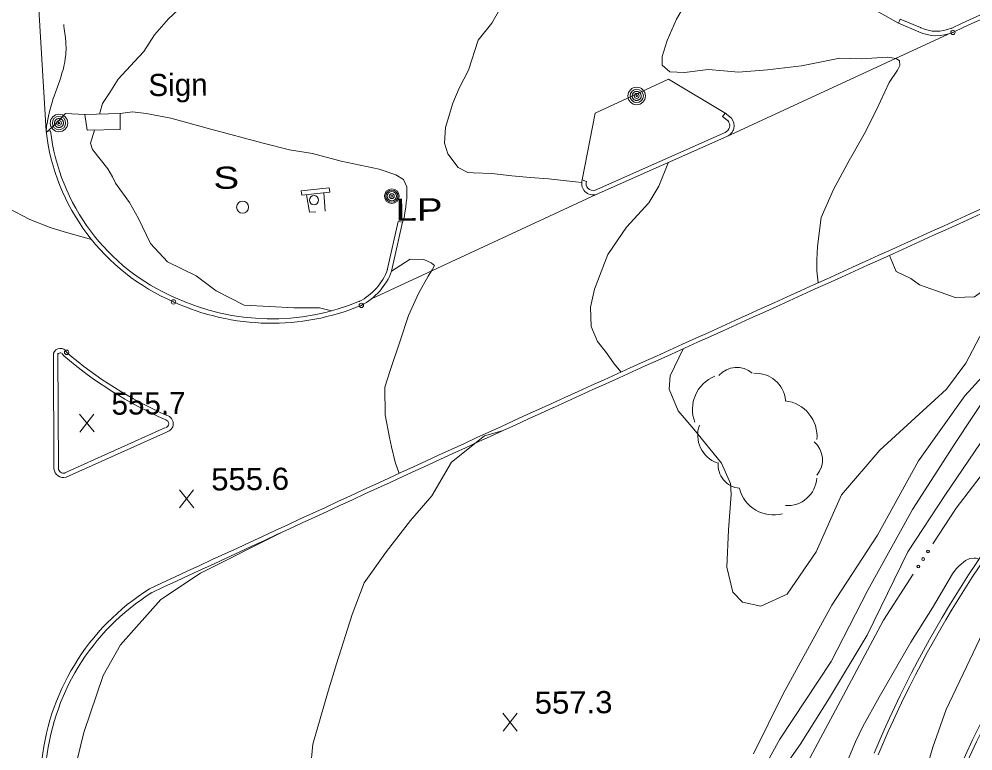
# Model space of a CAD drawing. Extents: x 2361284 to 2366480, y 6976556 to 6985346.
# Drawn here: x 2364389.2 to 2364595.9, y 6980894.6 to 6981053.1 of the extents above; entities that cross this region are included whole.
import ezdxf

# ---------------------------------------------------------------- set-up
doc = ezdxf.new("R2010")
doc.units = 0
doc.header["$LTSCALE"] = 1.9
doc.header["$PDMODE"] = 32
doc.header["$PDSIZE"] = 0.95
for name, color, linetype, lineweight in [('10', 7, 'Continuous', 13), ('11', 7, 'Continuous', 13), ('12', 7, 'Continuous', 13), ('13', 7, 'Continuous', 13), ('16', 7, 'Continuous', 13), ('21', 7, 'Continuous', 13), ('25', 7, 'Continuous', 13), ('3', 7, 'Continuous', 13), ('4', 7, 'Continuous', 13)]:
    doc.layers.add(name, color=color, linetype=linetype, lineweight=lineweight)

msp = doc.modelspace()

# ---------------------------------------------------------------- linework, layer by layer
at = {"layer": '10'}
msp.add_lwpolyline([(2364411.082, 6981032.693), (2364411.095, 6981029.243), (2364403.905, 6981029.055), (2364403.443, 6981032.471)], close=True, dxfattribs=at)
at = {"layer": '11'}
msp.add_circle((2364437.617, 6981012.386), 1.3, dxfattribs=at)
at = {"layer": '12'}
for p, q in [((2364405.413, 6980963.688), (2364402.296, 6980967.539)), ((2364402.333, 6980963.659), (2364405.376, 6980967.568)), ((2364427.03, 6980947.282), (2364423.913, 6980951.133)), ((2364423.95, 6980947.253), (2364426.993, 6980951.162)), ((2364497.134, 6980898.887), (2364494.017, 6980902.738)), ((2364494.054, 6980898.858), (2364497.097, 6980902.767))]:
    msp.add_line(p, q, dxfattribs=at)
for points in [[(2364395.027, 6981028.81), (2364395.101, 6981029.577), (2364395.148, 6981029.959), (2364395.231, 6981030.532), (2364395.322, 6981031.049), (2364395.391, 6981031.392), (2364395.542, 6981032.075), (2364395.798, 6981033.091), (2364396.358, 6981035.113), (2364396.591, 6981035.901), (2364396.757, 6981036.42), (2364397.111, 6981037.45), (2364397.48, 6981038.476), (2364397.972, 6981039.85), (2364398.209, 6981040.545), (2364398.54, 6981041.606), (2364398.691, 6981042.147), (2364398.872, 6981042.873), (2364398.953, 6981043.235), (2364399.061, 6981043.78), (2364399.193, 6981044.597), (2364399.288, 6981045.414), (2364399.321, 6981045.823), (2364399.355, 6981046.64), (2364399.356, 6981047.049), (2364399.338, 6981047.662), (2364399.306, 6981048.138), (2364399.203, 6981049.09), (2364398.949, 6981050.995), (2364398.883, 6981051.63), (2364398.858, 6981051.948)], [(2364661.682, 6981022.495), (2364660.539, 6981021.815), (2364644.344, 6981009.57), (2364630.395, 6981000.967), (2364620.977, 6980993.07), (2364616.994, 6980988.409), (2364607.73, 6980975.039), (2364597.501, 6980961.222), (2364589.956, 6980950.149), (2364581.814, 6980937.721), (2364572.985, 6980919.656), (2364564.853, 6980906.058), (2364558.439, 6980895.947), (2364553.497, 6980888.88), (2364546.222, 6980877.849), (2364540.902, 6980867.159), (2364537.284, 6980860.663), (2364532.274, 6980853.175)], [(2364361.858, 6981008.504), (2364364.413, 6981011.169), (2364366.759, 6981012.691), (2364371.297, 6981014.064), (2364376.024, 6981016.438), (2364381.062, 6981015.586), (2364386.815, 6981012.182), (2364391.529, 6981009.716), (2364395.896, 6981007.958), (2364398.924, 6981007.046), (2364404.891, 6981005.363)], [(2364559.375, 6980870.085), (2364563.756, 6980880.546), (2364570.435, 6980896.581), (2364572.007, 6980899.88), (2364575.603, 6980906.26), (2364582.46, 6980918.126), (2364587.129, 6980925.581), (2364591.47, 6980932.934), (2364592.27, 6980934.018), (2364592.896, 6980934.665), (2364594.322, 6980935.83), (2364595.243, 6980936.261), (2364596.148, 6980936.372), (2364596.594, 6980936.329), (2364597.21, 6980936.138)]]:
    msp.add_lwpolyline(points, dxfattribs=at)
at = {"layer": '13'}
for points in [[(2364406.572, 6981032.56), (2364407.25, 6981034.867), (2364408.808, 6981037.202), (2364410.651, 6981040.149), (2364414.165, 6981043.953), (2364416.184, 6981046.142), (2364418.53, 6981049.715), (2364421.567, 6981053.174), (2364424.66, 6981056.063), (2364427.416, 6981058.59), (2364429.616, 6981059.651), (2364430.046, 6981060.715), (2364429.978, 6981061.504), (2364428.844, 6981063.023), (2364426.827, 6981065.765), (2364424.94, 6981067.568), (2364423.244, 6981072.471), (2364422.18, 6981079.141), (2364423.211, 6981088.522), (2364423.842, 6981091.618)], [(2364760.194, 6981077.495), (2364759.645, 6981077.359), (2364742.884, 6981071.181), (2364724.144, 6981064.672), (2364705.221, 6981057.521), (2364687.364, 6981048.771), (2364667.744, 6981039.104), (2364651.579, 6981031.11), (2364638.509, 6981024.855), (2364627.015, 6981016.686), (2364615.806, 6981008.119), (2364606.28, 6981000.308), (2364600.6, 6980996.082), (2364596.259, 6980992.991), (2364592.02, 6980992.841), (2364587.977, 6980994.242), (2364584.343, 6980995.568), (2364582.461, 6980996.94), (2364579.247, 6980998.421), (2364577.823, 6981001.947)], [(2364511.109, 6981017.703), (2364509.758, 6981017.86), (2364503.921, 6981018.504), (2364499.958, 6981018.847), (2364495.955, 6981019.169), (2364491.64, 6981019.659), (2364487.668, 6981019.861), (2364486.437, 6981019.909), (2364484.307, 6981020.989), (2364482.069, 6981023.948), (2364481.407, 6981026.222), (2364481.555, 6981029.623), (2364483.145, 6981034.888), (2364484.574, 6981038.152), (2364486.596, 6981042.103), (2364488.705, 6981048.582), (2364491.66, 6981052.25), (2364495.348, 6981058.726)], [(2364562.358, 6980995.999), (2364562.053, 6980998.587), (2364562.09, 6981000.998), (2364562.203, 6981003.859), (2364563.003, 6981010.167), (2364565.707, 6981016.233), (2364569.057, 6981022.485), (2364572.303, 6981028.216), (2364574.905, 6981033.321), (2364577.727, 6981039.428), (2364579.532, 6981042.046), (2364580.092, 6981043.072), (2364579.953, 6981044.07), (2364579.238, 6981044.574), (2364577.355, 6981044.876), (2364571.668, 6981044.542), (2364567.076, 6981044.658), (2364558.731, 6981042.989), (2364551.4, 6981042.119), (2364545.074, 6981041.669), (2364541.93, 6981041.919), (2364538.507, 6981042.226), (2364533.403, 6981041.557), (2364530.232, 6981041.737), (2364528.528, 6981043.121), (2364528.52, 6981045.03), (2364529.647, 6981048.511), (2364531.643, 6981053.12), (2364534.212, 6981057.505)], [(2364456.871, 6980989.916), (2364454.293, 6980990.591), (2364448.783, 6980990.569), (2364437.938, 6980991.176), (2364431.918, 6980994.229), (2364427.556, 6980997.528), (2364421.317, 6981000.579), (2364417.649, 6981004.534), (2364415.069, 6981009.95), (2364413.106, 6981013.402), (2364410.065, 6981017.582), (2364409.452, 6981018.926), (2364408.395, 6981020.677), (2364405.075, 6981024.876), (2364404.684, 6981026.221), (2364405.525, 6981029.1)], [(2364519.67, 6980976.673), (2364518.113, 6980978.418), (2364516.47, 6980980.843), (2364514.537, 6980983.295), (2364513.145, 6980986.552), (2364513.006, 6980990.739), (2364513.918, 6980994.658), (2364516.807, 6981002.137), (2364520.811, 6981008.055), (2364525.682, 6981013.352), (2364527.837, 6981016.922), (2364529.948, 6981022.103)], [(2364471.556, 6980954.715), (2364470.653, 6980957.156), (2364469.862, 6980960.468), (2364469.472, 6980962.474), (2364468.525, 6980967.415), (2364468.449, 6980973.385), (2364469.624, 6980976.997), (2364471.752, 6980983.438), (2364473.6, 6980988.945), (2364475.735, 6980993.655), (2364477.811, 6980997.406), (2364478.687, 6980998.834), (2364479.179, 6980999.739), (2364478.513, 6981000.363), (2364476.866, 6981001.057), (2364473.954, 6981001.12), (2364469.92, 6980998.521)], [(2364600.977, 6980991.233), (2364594.363, 6980978.565), (2364590.179, 6980972.972), (2364575.704, 6980959.715), (2364567.386, 6980950.065), (2364561.962, 6980937.752), (2364555.64, 6980928.542), (2364549.954, 6980925.938), (2364545.946, 6980926.8), (2364543.895, 6980929), (2364542.593, 6980934.388), (2364542.956, 6980942.462), (2364543.524, 6980950.158), (2364543.332, 6980952.51), (2364541.389, 6980956.899), (2364535.428, 6980964.301), (2364532.021, 6980968.229), (2364530.085, 6980972.961), (2364530.274, 6980975.879), (2364533.113, 6980981.701)], [(2364609.167, 6980987.955), (2364594.143, 6980971.53), (2364584.116, 6980957.435), (2364575.209, 6980941.339), (2364565.302, 6980926.164), (2364554.765, 6980906.952), (2364548.348, 6980893.981)], [(2364606.06, 6980982.425), (2364592.189, 6980961.471), (2364582.837, 6980946.881), (2364573.143, 6980929.408), (2364565.158, 6980913.952), (2364554.059, 6980897.096), (2364543.598, 6980878.214)], [(2364622.792, 6980966.552), (2364621.573, 6980964.25), (2364619.471, 6980960.301), (2364616.047, 6980954.368), (2364611.757, 6980947.076), (2364607.517, 6980938.516), (2364603.571, 6980930.808), (2364599.443, 6980923.128), (2364595.227, 6980914.308), (2364590.139, 6980903.539), (2364587.216, 6980895.381), (2364584.495, 6980885.973), (2364583.753, 6980878.956), (2364583.226, 6980872.272), (2364583.22, 6980864.561)], [(2364452.303, 6980890.678), (2364452.822, 6980896.043), (2364456.174, 6980907.544), (2364457.988, 6980913.473), (2364461.356, 6980924.155), (2364463.952, 6980930.991), (2364468.777, 6980937.817), (2364473.972, 6980944.516), (2364478.593, 6980949.86), (2364482.914, 6980957.143), (2364490.049, 6980962.842), (2364493.89, 6980963.906)], [(2364401.205, 6980890.242), (2364403.196, 6980898.561), (2364407.399, 6980910.952), (2364411.157, 6980917.548), (2364419.893, 6980927.381), (2364428.459, 6980933.093), (2364445.897, 6980941.829)]]:
    msp.add_lwpolyline(points, dxfattribs=at)
at = {"layer": '16'}
for centre, radius, start, end in [((2364544.734, 6980972.557), 5.115, 49.18571, 139.18571), ((2364542.786, 6980968.598), 7.678, 111.54916, 201.54916), ((2364548.901, 6980969.99), 6.401, 4.55971, 94.55971), ((2364554.434, 6980962.77), 7.678, 354.40994, 84.40994), ((2364542.648, 6980962.994), 6.401, 160.24127, 250.24127), ((2364558.181, 6980957.664), 5.115, 319.61694, 49.61694), ((2364545.792, 6980956.566), 5.115, 174.27294, 264.27294), ((2364555.682, 6980954.123), 6.401, 266.29712, 356.29712), ((2364552.721, 6980953.379), 7.678, 194.55483, 284.55483)]:
    msp.add_arc(centre, radius, start, end, dxfattribs=at)
at = {"layer": '21'}
for points in [[(2364624.332, 6980986.489), (2364623.361, 6980985.589), (2364609.987, 6980970.281), (2364592.275, 6980947.161), (2364587.247, 6980939.423)], [(2364582.97, 6980932.853), (2364576.495, 6980922.88), (2364566.129, 6980903.421), (2364555.713, 6980884.02), (2364553.596, 6980880.569)]]:
    msp.add_lwpolyline(points, dxfattribs=at)
for centre in [(2364586.165, 6980937.764), (2364585.119, 6980936.154), (2364584.073, 6980934.544)]:
    msp.add_circle(centre, 0.3, dxfattribs=at)
at = {"layer": '25'}
msp.add_line((2364455.228, 6981015.482), (2364455.476, 6981011.494), dxfattribs=at)
msp.add_lwpolyline([(2364453.516, 6981011.366), (2364452.086, 6981011.302), (2364451.43, 6981015.086)], dxfattribs=at)
at = {"layer": '3'}
for p, q in [((2364395.027, 6981028.84), (2364392.52, 6981071.649)), ((2364580.167, 6981053.122), (2364579.795, 6981052.238)), ((2364591.193, 6981051.142), (2364591.172, 6981051.132)), ((2364542.585, 6981027.713), (2364590.548, 6981049.89)), ((2364399.221, 6981032.68), (2364403.443, 6981032.471)), ((2364542.237, 6981032.78), (2364541.624, 6981032.034)), ((2364395.976, 6981028.949), (2364395.027, 6981028.84)), ((2364473.245, 6981016.813), (2364472.48, 6981018.355)), ((2364511.224, 6981018.284), (2364512.137, 6981017.982)), ((2364450.321, 6981015.941), (2364456.406, 6981016.569)), ((2364456.51, 6981015.615), (2364456.406, 6981016.569)), ((2364450.426, 6981014.987), (2364450.321, 6981015.941)), ((2364450.426, 6981014.987), (2364456.51, 6981015.615)), ((2364465.517, 6980992.498), (2364514.234, 6981015.123)), ((2364472.268, 6981009.104), (2364471.327, 6981009.315)), ((2364423.019, 6980992.753), (2364423.04, 6980992.744)), ((2364462.983, 6980991.995), (2364462.908, 6980991.961)), ((2364398.848, 6980980.211), (2364398.613, 6980980.514)), ((2364504.636, 6980969.88), (2364504.633, 6980969.879)), ((2364505.031, 6980969.006), (2364505.032, 6980969.006)), ((2364420.958, 6980966.324), (2364420.807, 6980966.378)), ((2364421.194, 6980967.254), (2364421.194, 6980967.256)), ((2364417.45, 6980929.708), (2364417.451, 6980929.708)), ((2364417.855, 6980928.837), (2364417.961, 6980928.895))]:
    msp.add_line(p, q, dxfattribs=at)
for points in [[(2364600.936, 6981094.342), (2364600.679, 6981071.869), (2364569.599, 6981058.052), (2364579.795, 6981052.238)], [(2364579.795, 6981052.238), (2364584.172, 6981050.4), (2364584.172, 6981050.4)], [(2364580.167, 6981053.122), (2364584.543, 6981051.283), (2364584.586, 6981051.266)], [(2364542.348, 6981032.691), (2364529.957, 6981040.144), (2364514.036, 6981032.762), (2364511.224, 6981018.284)], [(2364395.06, 6981028.571), (2364395.377, 6981028.852), (2364395.535, 6981028.994), (2364395.77, 6981029.207), (2364396.004, 6981029.423), (2364396.12, 6981029.531), (2364396.35, 6981029.75), (2364396.465, 6981029.86), (2364396.636, 6981030.026), (2364396.984, 6981030.368), (2364397.158, 6981030.54), (2364397.417, 6981030.799), (2364397.803, 6981031.188), (2364398.059, 6981031.45), (2364398.186, 6981031.581), (2364398.376, 6981031.779), (2364398.629, 6981032.044), (2364398.754, 6981032.177), (2364398.942, 6981032.377), (2364399.221, 6981032.68)], [(2364472.48, 6981018.355), (2364470.811, 6981019.4), (2364467.229, 6981020.637), (2364458.953, 6981022.328), (2364452.756, 6981023.999), (2364447.788, 6981024.832), (2364442.105, 6981026.268), (2364430.724, 6981029.32), (2364422.041, 6981031.687), (2364416.722, 6981032.667), (2364413.779, 6981033.069), (2364411.082, 6981032.693)], [(2364543.587, 6981031.672), (2364543.589, 6981031.673), (2364542.237, 6981032.78)], [(2364542.835, 6981031.076), (2364542.975, 6981030.927), (2364541.624, 6981032.034)], [(2364514.004, 6981016.056), (2364513.885, 6981016.01), (2364542.197, 6981028.59), (2364542.207, 6981028.595)], [(2364514.274, 6981015.135), (2364514.274, 6981015.134), (2364542.585, 6981027.713), (2364542.586, 6981027.713)], [(2364472.22, 6981008.883), (2364472.359, 6981009.266), (2364472.446, 6981009.552), (2364472.605, 6981010.182), (2364472.677, 6981010.52), (2364472.807, 6981011.228), (2364472.919, 6981011.957), (2364472.983, 6981012.443), (2364473.088, 6981013.382), (2364473.176, 6981014.271), (2364473.212, 6981014.715), (2364473.239, 6981015.383), (2364473.245, 6981016.813)], [(2364469.02, 6980998.856), (2364468.978, 6980998.732), (2364471.327, 6981009.315)], [(2364469.92, 6980998.521), (2364469.92, 6980998.521), (2364472.268, 6981009.104)], [(2364396.644, 6980980.723), (2364396.645, 6980980.724), (2364396.722, 6980955.733), (2364396.722, 6980955.732)], [(2364397.559, 6980980.433), (2364397.605, 6980980.723), (2364397.682, 6980955.732), (2364397.678, 6980955.821)], [(2364399.129, 6980954.79), (2364398.962, 6980954.734), (2364420.729, 6980964.551)], [(2364399.36, 6980953.859), (2364399.36, 6980953.858), (2364421.128, 6980963.675)]]:
    msp.add_lwpolyline(points, dxfattribs=at)
for centre, radius, start, end in [((2368743.952, 6972060.5), 9903.385, 114.30524, 114.79225), ((2368743.952, 6972060.5), 9902.425, 114.30524, 114.79225), ((2335175.351, 7045866.766), 71216.661, 294.31996, 294.48016), ((2335175.351, 7045866.767), 71217.621, 294.31996, 294.48016), ((2364588.027, 6981058.471), 7.984, 244.47326, 293.3666), ((2364588.027, 6981058.471), 8.944, 244.47326, 293.3666), ((2364541.572, 6981030.076), 1.611, 293.23274, 38.38028), ((2364541.572, 6981030.076), 2.571, 293.23275, 38.38029), ((2364440.881, 6981034.292), 46.177, 186.78057, 246.73263), ((2364440.881, 6981034.292), 45.217, 186.78057, 246.73263), ((2364513.579, 6981017.513), 2.478, 161.85999, 286.28678), ((2364800.124, 6980799.182), 244.806, 116.37168, 157.1818), ((2364513.579, 6981017.513), 1.518, 161.86, 286.28679), ((2364800.124, 6980799.182), 243.846, 116.37168, 157.1818), ((2364457.023, 6981003.333), 12.805, 297.36136, 339.53681), ((2364457.023, 6981003.333), 13.765, 297.36137, 339.53682), ((2364443.871, 6981038.243), 51.001, 245.39981, 292.45291), ((2364443.871, 6981038.243), 50.041, 245.39981, 292.45291), ((2364398.102, 6980980.261), 1.53, 26.36984, 162.39669), ((2364398.102, 6980980.261), 0.57, 26.36982, 162.39667), ((2364456.671, 6981047.652), 87.876, 229.39013, 246.1889), ((2364456.671, 6981047.652), 88.836, 229.39014, 246.1889), ((2370702.675, 6967403.674), 14915.014, 114.55441, 114.92317), ((2370702.675, 6967403.674), 14914.054, 114.55441, 114.92317), ((2364420.742, 6980965.472), 1.838, 282.13417, 75.76806), ((2364798.272, 6980799.214), 224.825, 131.79584, 161.71372), ((2364420.742, 6980965.472), 0.878, 282.13418, 75.76806), ((2364798.272, 6980799.214), 223.865, 131.79584, 161.71372), ((2364398.846, 6980955.928), 2.132, 185.26515, 283.95397), ((2364398.846, 6980955.928), 1.172, 185.26516, 283.95398), ((2364444.221, 6980886.987), 50.415, 122.07252, 175.28338), ((2364444.221, 6980886.987), 49.455, 122.07252, 175.28338)]:
    msp.add_arc(centre, radius, start, end, dxfattribs=at)
for p in [(2364591.574, 6981050.26), (2364422.64, 6980991.871), (2364463.35, 6980991.108), (2364399.473, 6980980.94)]:
    msp.add_point(p, dxfattribs=at)
at = {"layer": '4'}
for centre, radius in [((2364523.032, 6981036.488), 1.9), ((2364523.032, 6981036.488), 1.442), ((2364523.032, 6981036.488), 0.539), ((2364523.032, 6981036.488), 0.192), ((2364397.82, 6981030.617), 1.9), ((2364397.82, 6981030.617), 1.442), ((2364397.82, 6981030.617), 0.539), ((2364397.82, 6981030.617), 0.192), ((2364469.955, 6981014.772), 1.6), ((2364469.955, 6981014.772), 1.3), ((2364453.095, 6981013.902), 1), ((2364469.955, 6981014.772), 1), ((2364469.955, 6981014.772), 0.539), ((2364469.955, 6981014.772), 0.192)]:
    msp.add_circle(centre, radius, dxfattribs=at)
for centre, start, end in [((2364523.032, 6981036.488), 163.46611, 174.71615), ((2364523.032, 6981036.488), 152.21535, 163.46538), ((2364523.032, 6981036.488), 140.96646, 152.21649), ((2364523.032, 6981036.488), 129.71376, 140.96379), ((2364523.032, 6981036.488), 118.46406, 129.71409), ((2364523.032, 6981036.488), 107.21593, 118.46597), ((2364523.032, 6981036.488), 95.96582, 107.21585), ((2364523.032, 6981036.488), 84.71553, 95.96557), ((2364523.032, 6981036.488), 73.46552, 84.71555), ((2364523.032, 6981036.488), 62.21535, 73.46538), ((2364523.032, 6981036.488), 50.96397, 62.214), ((2364523.032, 6981036.488), 39.71588, 50.96591), ((2364523.032, 6981036.488), 28.46656, 39.7166), ((2364523.032, 6981036.488), 17.21479, 28.46483), ((2364523.032, 6981036.488), 5.96345, 17.21348), ((2364523.032, 6981036.488), 174.71552, 185.96556), ((2364523.032, 6981036.488), 185.96287, 197.21291), ((2364523.032, 6981036.488), 197.21479, 208.46483), ((2364523.032, 6981036.488), 208.46822, 219.71826), ((2364523.032, 6981036.488), 219.71376, 230.96379), ((2364523.032, 6981036.488), 230.96397, 242.214), ((2364523.032, 6981036.488), 242.21812, 253.46815), ((2364523.032, 6981036.488), 253.46258, 264.71261), ((2364523.032, 6981036.488), 264.71553, 275.96557), ((2364523.032, 6981036.488), 275.96582, 287.21585), ((2364523.032, 6981036.488), 287.21593, 298.46597), ((2364523.032, 6981036.488), 298.46406, 309.71409), ((2364523.032, 6981036.488), 309.71589, 320.96592), ((2364523.032, 6981036.488), 320.96646, 332.21649), ((2364523.032, 6981036.488), 332.21419, 343.46422), ((2364523.032, 6981036.488), 343.46611, 354.71615), ((2364523.032, 6981036.488), 354.71553, 5.96557), ((2364397.82, 6981030.617), 174.71552, 185.96556), ((2364397.82, 6981030.617), 163.46611, 174.71615), ((2364397.82, 6981030.617), 185.96287, 197.21291), ((2364397.82, 6981030.617), 152.21535, 163.46538), ((2364397.82, 6981030.617), 140.96646, 152.21649), ((2364397.82, 6981030.617), 129.71376, 140.96379), ((2364397.82, 6981030.617), 118.46406, 129.71409), ((2364397.82, 6981030.617), 107.21593, 118.46597), ((2364397.82, 6981030.617), 95.96582, 107.21585), ((2364397.82, 6981030.617), 84.71553, 95.96557), ((2364397.82, 6981030.617), 73.46552, 84.71555), ((2364397.82, 6981030.617), 62.21535, 73.46538), ((2364397.82, 6981030.617), 50.96397, 62.214), ((2364397.82, 6981030.617), 39.71588, 50.96591), ((2364397.82, 6981030.617), 28.46656, 39.7166), ((2364397.82, 6981030.617), 17.21479, 28.46483), ((2364397.82, 6981030.617), 5.96345, 17.21348), ((2364397.82, 6981030.617), 343.46611, 354.71615), ((2364397.82, 6981030.617), 354.71553, 5.96557), ((2364397.82, 6981030.617), 197.21479, 208.46483), ((2364397.82, 6981030.617), 208.46822, 219.71826), ((2364397.82, 6981030.617), 219.71376, 230.96379), ((2364397.82, 6981030.617), 230.96397, 242.214), ((2364397.82, 6981030.617), 242.21812, 253.46815), ((2364397.82, 6981030.617), 253.46258, 264.71261), ((2364397.82, 6981030.617), 264.71553, 275.96557), ((2364397.82, 6981030.617), 275.96582, 287.21585), ((2364397.82, 6981030.617), 287.21593, 298.46597), ((2364397.82, 6981030.617), 298.46406, 309.71409), ((2364397.82, 6981030.617), 309.71589, 320.96592), ((2364397.82, 6981030.617), 320.96646, 332.21649), ((2364397.82, 6981030.617), 332.21419, 343.46422)]:
    msp.add_arc(centre, 0.973, start, end, dxfattribs=at)

# ---------------------------------------------------------------- texts
at = {"layer": '10'}
msp.add_text('Sign', height=4.799, rotation=0.545, dxfattribs=at).set_placement((2364417.216, 6981036.442))
at = {"layer": '11', "width": 1.3}
msp.add_text('  S', height=4.799, rotation=0.545, dxfattribs=at).set_placement((2364426.678, 6981016.3))
at = {"layer": '12'}
msp.add_text('555.7', height=4.799, rotation=0.545, dxfattribs=at).set_placement((2364409.222, 6980967.412))
at = {"layer": '12', "width": 1.05}
for s, p in [('555.6', (2364430.839, 6980951.006)), ('557.3', (2364500.943, 6980902.611))]:
    msp.add_text(s, height=4.799, rotation=0.545, dxfattribs=at).set_placement(p)
at = {"layer": '4', "width": 1.3}
msp.add_text('  LP', height=4.799, rotation=0.545, dxfattribs=at).set_placement((2364466.136, 6981009.396))

doc.saveas('drawing.dxf')
